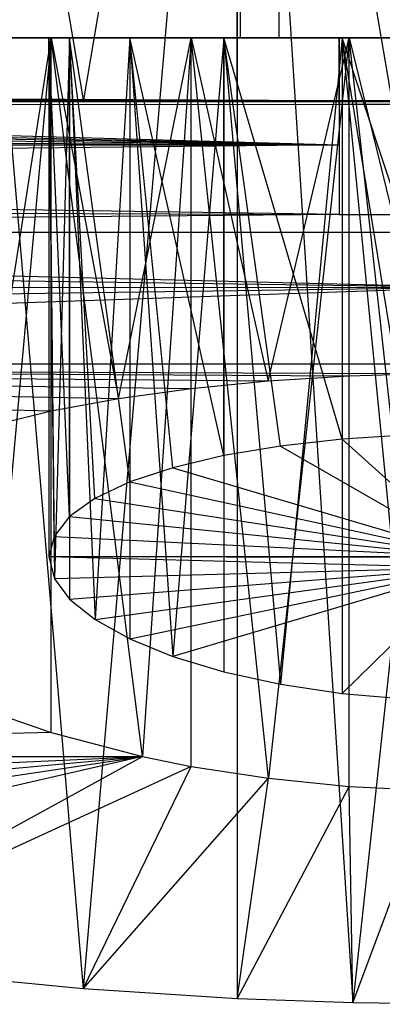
# Model space of a CAD drawing. Extents: x 0.1 to 26.5, y -19.1 to 0.
# Tile 274 of 304: x 15.706 to 15.7923, y -3.44 to -3.2057. Entities that reach past the tile are written whole.
import ezdxf

# ---------------------------------------------------------------- set-up
doc = ezdxf.new("R2010")
doc.units = 0
doc.header["$LTSCALE"] = 2.54
doc.layers.get('0').update_dxf_attribs({"linetype": 'CONTINUOUS'})

# ---------------------------------------------------------------- blocks, each defined once
blk = doc.blocks.new('7777_STL')
at = {"color": 0}
for p, q in [((15.68493, -3.01, 14.98251), (15.72114, -3.43633, 14.99021)), ((15.68493, -3.01, 14.98251), (15.72114, -3.43633, 14.99021)), ((15.72117, -3.22478, 13.94647), (15.68493, -3.01, 13.95417)), ((15.72117, -3.22478, 13.94647), (15.68493, -3.01, 13.95417)), ((15.75774, -3.01, 14.99535), (15.72114, -3.43633, 14.99021)), ((15.75774, -3.01, 14.99535), (15.72114, -3.43633, 14.99021)), ((15.75774, -3.01, 13.94133), (15.72117, -3.22478, 13.94647)), ((15.75774, -3.01, 13.94133), (15.72117, -3.22478, 13.94647)), ((15.75774, -3.01, 14.99535), (15.78532, -3.43967, 14.99753)), ((15.75774, -3.01, 14.99535), (15.78532, -3.43967, 14.99753)), ((15.75774, -3.01, 14.99535), (15.75774, -3.43867, 14.99535)), ((15.75774, -3.01, 14.99535), (15.75774, -3.43867, 14.99535)), ((15.79465, -3.22499, 13.93875), (15.75774, -3.01, 13.94133)), ((15.79465, -3.22499, 13.93875), (15.75774, -3.01, 13.94133)), ((15.75774, -3.22492, 13.94133), (15.75774, -3.01, 13.94133)), ((15.75774, -3.22492, 13.94133), (15.75774, -3.01, 13.94133)), ((15.75853, -3.21, 13.67021), (15.75853, -3.01, 13.67021)), ((15.75853, -3.21, 13.67021), (15.75853, -3.01, 13.67021)), ((15.75853, -3.21, 15.26648), (15.75853, -3.01, 15.26648)), ((15.75853, -3.21, 15.26648), (15.75853, -3.01, 15.26648)), ((15.76771, -3.01, 13.92022), (15.76771, -3.21, 13.92022)), ((15.76771, -3.01, 13.92022), (15.76771, -3.21, 13.92022)), ((15.76771, -3.01, 15.01646), (15.76771, -3.21, 15.01646)), ((15.76771, -3.01, 15.01646), (15.76771, -3.21, 15.01646)), ((15.83162, -3.01, 14.99793), (15.78532, -3.43967, 14.99753)), ((15.83162, -3.01, 14.99793), (15.78532, -3.43967, 14.99753)), ((15.65036, -3.21, 13.68508), (15.75853, -3.21, 13.67021)), ((15.75853, -3.21, 15.26648), (15.65036, -3.21, 15.25161)), ((15.65036, -3.21, 13.68508), (15.75853, -3.21, 13.67021)), ((15.75853, -3.21, 15.26648), (15.65036, -3.21, 15.25161)), ((15.67811, -3.21, 15.00151), (15.76771, -3.21, 15.01646)), ((15.76771, -3.21, 13.92022), (15.67811, -3.21, 13.93517)), ((15.76771, -3.21, 13.92022), (15.67811, -3.21, 13.93517)), ((15.67811, -3.21, 15.00151), (15.76771, -3.21, 15.01646)), ((15.71352, -3.21, 14.84288), (15.68649, -3.21, 14.8141)), ((15.68649, -3.21, 14.62892), (15.71352, -3.21, 14.60014)), ((15.68649, -3.21, 14.62892), (15.71352, -3.21, 14.60014)), ((15.71352, -3.21, 14.84288), (15.68649, -3.21, 14.8141)), ((15.71352, -3.21, 14.84288), (15.69903, -3.37029, 14.82926)), ((15.71352, -3.21, 14.84288), (15.69903, -3.37029, 14.82926)), ((15.69909, -3.30239, 14.61369), (15.71352, -3.21, 14.60014)), ((15.69909, -3.30239, 14.61369), (15.71352, -3.21, 14.60014)), ((15.71791, -3.21, 14.69031), (15.71297, -3.21, 14.72151)), ((15.71297, -3.21, 14.72151), (15.71791, -3.21, 14.75271)), ((15.71297, -3.21, 14.72151), (15.71791, -3.21, 14.75271)), ((15.71297, -3.21, 14.72151), (15.7143, -3.33874, 14.73784)), ((15.71297, -3.21, 14.72151), (15.7143, -3.33874, 14.73784)), ((15.71297, -3.21, 14.72151), (15.71297, -3.33353, 14.72151)), ((15.71791, -3.32395, 14.69031), (15.71297, -3.21, 14.72151)), ((15.71791, -3.21, 14.69031), (15.71297, -3.21, 14.72151)), ((15.71791, -3.32395, 14.69031), (15.71297, -3.21, 14.72151)), ((15.7142, -3.32865, 14.70581), (15.71297, -3.21, 14.72151)), ((15.7142, -3.32865, 14.70581), (15.71297, -3.21, 14.72151)), ((15.71297, -3.21, 14.72151), (15.71297, -3.33353, 14.72151)), ((15.74686, -3.21, 14.86404), (15.71352, -3.21, 14.84288)), ((15.71352, -3.21, 14.60014), (15.74686, -3.21, 14.57898)), ((15.71352, -3.21, 14.60014), (15.72956, -3.29589, 14.58849)), ((15.71352, -3.21, 14.60014), (15.74686, -3.21, 14.57898)), ((15.71352, -3.29886, 14.60014), (15.71352, -3.21, 14.60014)), ((15.71352, -3.29886, 14.60014), (15.71352, -3.21, 14.60014)), ((15.71352, -3.21, 14.60014), (15.72956, -3.29589, 14.58849)), ((15.73523, -3.38107, 14.85796), (15.71352, -3.21, 14.84288)), ((15.74686, -3.21, 14.86404), (15.71352, -3.21, 14.84288)), ((15.73523, -3.38107, 14.85796), (15.71352, -3.21, 14.84288)), ((15.71352, -3.37536, 14.84288), (15.71352, -3.21, 14.84288)), ((15.71352, -3.37536, 14.84288), (15.71352, -3.21, 14.84288)), ((15.71791, -3.21, 14.75271), (15.7143, -3.33874, 14.73784)), ((15.71791, -3.21, 14.75271), (15.7143, -3.33874, 14.73784)), ((15.73225, -3.21, 14.66217), (15.71791, -3.21, 14.69031)), ((15.71791, -3.21, 14.75271), (15.73225, -3.21, 14.78085)), ((15.71791, -3.21, 14.75271), (15.73225, -3.21, 14.78085)), ((15.71791, -3.21, 14.75271), (15.72397, -3.34846, 14.76733)), ((15.71791, -3.21, 14.75271), (15.72397, -3.34846, 14.76733)), ((15.71791, -3.21, 14.75271), (15.71791, -3.34358, 14.75271)), ((15.71791, -3.21, 14.75271), (15.71791, -3.34358, 14.75271)), ((15.73225, -3.21, 14.66217), (15.71791, -3.21, 14.69031)), ((15.73225, -3.31571, 14.66217), (15.71791, -3.21, 14.69031)), ((15.72393, -3.31964, 14.67577), (15.71791, -3.21, 14.69031)), ((15.73225, -3.31571, 14.66217), (15.71791, -3.21, 14.69031)), ((15.72393, -3.31964, 14.67577), (15.71791, -3.21, 14.69031)), ((15.71791, -3.32395, 14.69031), (15.71791, -3.21, 14.69031)), ((15.71791, -3.32395, 14.69031), (15.71791, -3.21, 14.69031)), ((15.73225, -3.21, 14.78085), (15.72397, -3.34846, 14.76733)), ((15.73225, -3.21, 14.78085), (15.72397, -3.34846, 14.76733)), ((15.72956, -3.29589, 14.58849), (15.74686, -3.21, 14.57898)), ((15.72956, -3.29589, 14.58849), (15.74686, -3.21, 14.57898)), ((15.75459, -3.21, 14.63983), (15.73225, -3.21, 14.66217)), ((15.73225, -3.21, 14.78085), (15.75459, -3.21, 14.80319)), ((15.73225, -3.21, 14.78085), (15.75459, -3.21, 14.80319)), ((15.73225, -3.21, 14.78085), (15.7425, -3.35723, 14.79286)), ((15.73225, -3.21, 14.78085), (15.7425, -3.35723, 14.79286)), ((15.73225, -3.21, 14.78085), (15.73225, -3.35306, 14.78085)), ((15.73225, -3.21, 14.78085), (15.73225, -3.35306, 14.78085)), ((15.73225, -3.21, 14.66217), (15.73225, -3.31571, 14.66217)), ((15.75459, -3.30943, 14.63983), (15.73225, -3.21, 14.66217)), ((15.75459, -3.21, 14.63983), (15.73225, -3.21, 14.66217)), ((15.75459, -3.30943, 14.63983), (15.73225, -3.21, 14.66217)), ((15.7425, -3.31231, 14.65016), (15.73225, -3.21, 14.66217)), ((15.7425, -3.31231, 14.65016), (15.73225, -3.21, 14.66217)), ((15.73225, -3.21, 14.66217), (15.73225, -3.31571, 14.66217)), ((15.74686, -3.21, 14.86404), (15.73523, -3.38107, 14.85796)), ((15.74686, -3.21, 14.86404), (15.73523, -3.38107, 14.85796)), ((15.75459, -3.21, 14.80319), (15.7425, -3.35723, 14.79286)), ((15.75459, -3.21, 14.80319), (15.7425, -3.35723, 14.79286)), ((15.78442, -3.21, 14.87624), (15.74686, -3.21, 14.86404)), ((15.74686, -3.21, 14.57898), (15.78442, -3.21, 14.56678)), ((15.74686, -3.21, 14.57898), (15.76518, -3.29174, 14.57172)), ((15.74686, -3.21, 14.57898), (15.78442, -3.21, 14.56678)), ((15.74686, -3.29352, 14.57898), (15.74686, -3.21, 14.57898)), ((15.74686, -3.29352, 14.57898), (15.74686, -3.21, 14.57898)), ((15.74686, -3.21, 14.57898), (15.76518, -3.29174, 14.57172)), ((15.7652, -3.38622, 14.8713), (15.74686, -3.21, 14.86404)), ((15.78442, -3.21, 14.87624), (15.74686, -3.21, 14.86404)), ((15.7652, -3.38622, 14.8713), (15.74686, -3.21, 14.86404)), ((15.74686, -3.38341, 14.86404), (15.74686, -3.21, 14.86404)), ((15.74686, -3.38341, 14.86404), (15.74686, -3.21, 14.86404)), ((15.78273, -3.21, 14.62549), (15.75459, -3.21, 14.63983)), ((15.75459, -3.21, 14.80319), (15.78273, -3.21, 14.81753)), ((15.75459, -3.21, 14.80319), (15.78273, -3.21, 14.81753)), ((15.75459, -3.21, 14.80319), (15.76805, -3.36381, 14.81144)), ((15.75459, -3.21, 14.80319), (15.76805, -3.36381, 14.81144)), ((15.75459, -3.21, 14.80319), (15.75459, -3.36087, 14.80319)), ((15.75459, -3.21, 14.80319), (15.75459, -3.36087, 14.80319)), ((15.78273, -3.21, 14.62549), (15.75459, -3.21, 14.63983)), ((15.78273, -3.30553, 14.62549), (15.75459, -3.21, 14.63983)), ((15.76809, -3.30717, 14.63156), (15.75459, -3.21, 14.63983)), ((15.78273, -3.30553, 14.62549), (15.75459, -3.21, 14.63983)), ((15.76809, -3.30717, 14.63156), (15.75459, -3.21, 14.63983)), ((15.75459, -3.30943, 14.63983), (15.75459, -3.21, 14.63983)), ((15.75459, -3.30943, 14.63983), (15.75459, -3.21, 14.63983)), ((15.75853, -3.21, 13.67021), (15.86772, -3.21, 13.67021)), ((15.86772, -3.21, 15.26648), (15.75853, -3.21, 15.26648)), ((15.75853, -3.21, 13.67021), (15.86772, -3.21, 13.67021)), ((15.86772, -3.21, 15.26648), (15.75853, -3.21, 15.26648)), ((15.76518, -3.29174, 14.57172), (15.78442, -3.21, 14.56678)), ((15.76518, -3.29174, 14.57172), (15.78442, -3.21, 14.56678)), ((15.78442, -3.21, 14.87624), (15.7652, -3.38622, 14.8713)), ((15.78442, -3.21, 14.87624), (15.7652, -3.38622, 14.8713)), ((15.76771, -3.21, 15.01646), (15.85855, -3.21, 15.01646)), ((15.85855, -3.21, 13.92022), (15.76771, -3.21, 13.92022)), ((15.85855, -3.21, 13.92022), (15.76771, -3.21, 13.92022)), ((15.76771, -3.21, 15.01646), (15.85855, -3.21, 15.01646)), ((15.78273, -3.21, 14.81753), (15.76805, -3.36381, 14.81144)), ((15.78273, -3.21, 14.81753), (15.76805, -3.36381, 14.81144)), ((15.78201, -3.21, 14.10262), (15.78201, -3.21, 14.37277)), ((15.78201, -3.21, 14.37277), (15.78201, -3.25209, 14.37277)), ((15.78201, -3.22585, 14.10262), (15.78201, -3.21, 14.10262)), ((15.78201, -3.21, 14.37277), (15.78201, -3.25209, 14.37277)), ((15.78201, -3.21, 14.37277), (15.84586, -3.21, 14.37277)), ((15.84586, -3.21, 14.10262), (15.78201, -3.21, 14.10262)), ((15.78201, -3.22585, 14.10262), (15.78201, -3.21, 14.10262)), ((15.78201, -3.21, 14.37277), (15.84586, -3.21, 14.37277)), ((15.78201, -3.21, 14.10262), (15.78201, -3.21, 14.37277)), ((15.84586, -3.21, 14.10262), (15.78201, -3.21, 14.10262)), ((15.81393, -3.21, 14.62055), (15.78273, -3.21, 14.62549)), ((15.78273, -3.21, 14.81753), (15.81393, -3.21, 14.82247)), ((15.78273, -3.21, 14.81753), (15.81393, -3.21, 14.82247)), ((15.78273, -3.21, 14.81753), (15.79812, -3.36735, 14.82122)), ((15.78273, -3.21, 14.81753), (15.79812, -3.36735, 14.82122)), ((15.78273, -3.21, 14.81753), (15.78273, -3.36601, 14.81753)), ((15.78273, -3.21, 14.81753), (15.78273, -3.36601, 14.81753)), ((15.78273, -3.21, 14.62549), (15.78273, -3.30553, 14.62549)), ((15.81393, -3.3042, 14.62055), (15.78273, -3.21, 14.62549)), ((15.81393, -3.21, 14.62055), (15.78273, -3.21, 14.62549)), ((15.81393, -3.3042, 14.62055), (15.78273, -3.21, 14.62549)), ((15.79817, -3.30453, 14.62178), (15.78273, -3.21, 14.62549)), ((15.79817, -3.30453, 14.62178), (15.78273, -3.21, 14.62549)), ((15.78273, -3.21, 14.62549), (15.78273, -3.30553, 14.62549)), ((15.82382, -3.21, 14.87872), (15.78442, -3.21, 14.87624)), ((15.78442, -3.21, 14.56678), (15.82382, -3.21, 14.5643)), ((15.78442, -3.21, 14.56678), (15.80397, -3.28994, 14.5643)), ((15.78442, -3.21, 14.56678), (15.82382, -3.21, 14.5643)), ((15.78442, -3.29053, 14.56678), (15.78442, -3.21, 14.56678)), ((15.78442, -3.29053, 14.56678), (15.78442, -3.21, 14.56678)), ((15.78442, -3.21, 14.56678), (15.80397, -3.28994, 14.5643)), ((15.80411, -3.38913, 14.87873), (15.78442, -3.21, 14.87624)), ((15.82382, -3.21, 14.87872), (15.78442, -3.21, 14.87624)), ((15.80411, -3.38913, 14.87873), (15.78442, -3.21, 14.87624)), ((15.78442, -3.38816, 14.87624), (15.78442, -3.21, 14.87624)), ((15.78442, -3.38816, 14.87624), (15.78442, -3.21, 14.87624)), ((15.43194, -3.22575, 14.10023), (15.78201, -3.23546, 14.24169)), ((15.43194, -3.22575, 14.10023), (15.78201, -3.23546, 14.24169)), ((15.43194, -3.22575, 14.10023), (15.78201, -3.22585, 14.10262)), ((15.43194, -3.22575, 14.10023), (15.78201, -3.22585, 14.10262)), ((15.80839, -3.22502, 14.07891), (15.44908, -3.22516, 14.08328)), ((15.80839, -3.22502, 14.07891), (15.44908, -3.22516, 14.08328)), ((15.44908, -3.22516, 14.08328), (16.1769, -3.22515, 14.08302)), ((15.44908, -3.22516, 14.08328), (16.1769, -3.22515, 14.08302)), ((15.48688, -3.22435, 14.05077), (15.80839, -3.22502, 14.07891)), ((15.48688, -3.22435, 14.05077), (15.80839, -3.22502, 14.07891)), ((15.51669, -3.22406, 14.0291), (15.80839, -3.22502, 14.07891)), ((15.51669, -3.22406, 14.0291), (15.80839, -3.22502, 14.07891)), ((15.54817, -3.22397, 14.00943), (15.80839, -3.22502, 14.07891)), ((15.54817, -3.22397, 14.00943), (15.80839, -3.22502, 14.07891)), ((15.58094, -3.22403, 13.99201), (15.80839, -3.22502, 14.07891)), ((15.58094, -3.22403, 13.99201), (15.80839, -3.22502, 14.07891)), ((15.61462, -3.22418, 13.97702), (15.80839, -3.22502, 14.07891)), ((15.61462, -3.22418, 13.97702), (15.80839, -3.22502, 14.07891)), ((15.68493, -3.22459, 13.95417), (15.72117, -3.22478, 13.94647)), ((15.68493, -3.22459, 13.95417), (15.72117, -3.22478, 13.94647)), ((15.72117, -3.22478, 13.94647), (15.80839, -3.22502, 14.07891)), ((15.72117, -3.22478, 13.94647), (15.80839, -3.22502, 14.07891)), ((15.72117, -3.22478, 13.94647), (15.75774, -3.22492, 13.94133)), ((15.72117, -3.22478, 13.94647), (15.75774, -3.22492, 13.94133)), ((15.75774, -3.22492, 13.94133), (15.79465, -3.22499, 13.93875)), ((15.80839, -3.22502, 14.07891), (15.75774, -3.22492, 13.94133)), ((15.80839, -3.22502, 14.07891), (15.75774, -3.22492, 13.94133)), ((15.75774, -3.22492, 13.94133), (15.79465, -3.22499, 13.93875)), ((15.78201, -3.22585, 14.10262), (15.78201, -3.23546, 14.24169)), ((15.84586, -3.22585, 14.10262), (15.78201, -3.22585, 14.10262)), ((15.78201, -3.22585, 14.10262), (15.78201, -3.23546, 14.24169)), ((15.84586, -3.22585, 14.10262), (15.78201, -3.22585, 14.10262)), ((15.38442, -3.22862, 14.15687), (15.78201, -3.23546, 14.24169)), ((15.38442, -3.22862, 14.15687), (15.78201, -3.23546, 14.24169)), ((15.40716, -3.22698, 14.12776), (15.78201, -3.23546, 14.24169)), ((15.40716, -3.22698, 14.12776), (15.78201, -3.23546, 14.24169)), ((15.36371, -3.23075, 14.18757), (15.78201, -3.23546, 14.24169)), ((15.36371, -3.23075, 14.18757), (15.78201, -3.23546, 14.24169)), ((15.78201, -3.23546, 14.24169), (15.31517, -3.24039, 14.2871)), ((15.78201, -3.23546, 14.24169), (15.31517, -3.24039, 14.2871)), ((15.33413, -3.23546, 14.24169), (15.78201, -3.23546, 14.24169)), ((15.33413, -3.23546, 14.24169), (15.78201, -3.23546, 14.24169)), ((15.34524, -3.23338, 14.21956), (15.78201, -3.23546, 14.24169)), ((15.34524, -3.23338, 14.21956), (15.78201, -3.23546, 14.24169)), ((15.78201, -3.23546, 14.24169), (15.78201, -3.25209, 14.37277)), ((15.78201, -3.23546, 14.24169), (15.78201, -3.25209, 14.37277)), ((15.78201, -3.25209, 14.37277), (15.3037, -3.24483, 14.32241)), ((15.78201, -3.25209, 14.37277), (15.3037, -3.24483, 14.32241)), ((15.2948, -3.24987, 14.35817), (15.78201, -3.25209, 14.37277)), ((15.2948, -3.24987, 14.35817), (15.78201, -3.25209, 14.37277)), ((15.78201, -3.25209, 14.37277), (15.28776, -3.25633, 14.39907)), ((15.78201, -3.25209, 14.37277), (15.28776, -3.25633, 14.39907)), ((15.78201, -3.25209, 14.37277), (15.84586, -3.25209, 14.37277)), ((15.78201, -3.25209, 14.37277), (15.84586, -3.25209, 14.37277)), ((16.33849, -3.25632, 14.39905), (15.28776, -3.25633, 14.39907)), ((16.33849, -3.25632, 14.39905), (15.28776, -3.25633, 14.39907)), ((15.81282, -3.26942, 14.4708), (15.28776, -3.25633, 14.39907)), ((15.81282, -3.26942, 14.4708), (15.28776, -3.25633, 14.39907)), ((15.81282, -3.26942, 14.4708), (15.28451, -3.26194, 14.43138)), ((15.81282, -3.26942, 14.4708), (15.28451, -3.26194, 14.43138)), ((15.28322, -3.26897, 14.46853), (15.81282, -3.26942, 14.4708)), ((15.28322, -3.26897, 14.46853), (15.81282, -3.26942, 14.4708)), ((15.28451, -3.27653, 14.50531), (15.81282, -3.26942, 14.4708)), ((15.28451, -3.27653, 14.50531), (15.81282, -3.26942, 14.4708)), ((15.81282, -3.26942, 14.4708), (15.2903, -3.28765, 14.5547)), ((15.81282, -3.26942, 14.4708), (15.2903, -3.28765, 14.5547)), ((15.2903, -3.28765, 14.5547), (15.80397, -3.28994, 14.5643)), ((15.78442, -3.29053, 14.56678), (15.2903, -3.28765, 14.5547)), ((15.76518, -3.29174, 14.57172), (15.2903, -3.28765, 14.5547)), ((15.78442, -3.29053, 14.56678), (15.2903, -3.28765, 14.5547)), ((15.76518, -3.29174, 14.57172), (15.2903, -3.28765, 14.5547)), ((15.74686, -3.29352, 14.57898), (15.2903, -3.28765, 14.5547)), ((15.74686, -3.29352, 14.57898), (15.2903, -3.28765, 14.5547)), ((15.72956, -3.29589, 14.58849), (15.2903, -3.28765, 14.5547)), ((15.71352, -3.29886, 14.60014), (15.2903, -3.28765, 14.5547)), ((15.72956, -3.29589, 14.58849), (15.2903, -3.28765, 14.5547)), ((15.71352, -3.29886, 14.60014), (15.2903, -3.28765, 14.5547)), ((16.33595, -3.28766, 14.55476), (15.2903, -3.28765, 14.5547)), ((15.2903, -3.28765, 14.5547), (15.80397, -3.28994, 14.5643)), ((16.33595, -3.28766, 14.55476), (15.2903, -3.28765, 14.5547)), ((15.76518, -3.29174, 14.57172), (15.74686, -3.29352, 14.57898)), ((15.76518, -3.29174, 14.57172), (15.74686, -3.29352, 14.57898)), ((15.78442, -3.29053, 14.56678), (15.76518, -3.29174, 14.57172)), ((15.78442, -3.29053, 14.56678), (15.76518, -3.29174, 14.57172)), ((15.80397, -3.28994, 14.5643), (15.78442, -3.29053, 14.56678)), ((15.80397, -3.28994, 14.5643), (15.78442, -3.29053, 14.56678)), ((15.74686, -3.29352, 14.57898), (15.72956, -3.29589, 14.58849)), ((15.74686, -3.29352, 14.57898), (15.72956, -3.29589, 14.58849)), ((15.72956, -3.29589, 14.58849), (15.71352, -3.29886, 14.60014)), ((15.72956, -3.29589, 14.58849), (15.71352, -3.29886, 14.60014)), ((15.71352, -3.29886, 14.60014), (15.69909, -3.30239, 14.61369)), ((15.71352, -3.29886, 14.60014), (15.69909, -3.30239, 14.61369)), ((15.78273, -3.30553, 14.62549), (15.76809, -3.30717, 14.63156)), ((15.78273, -3.30553, 14.62549), (15.76809, -3.30717, 14.63156)), ((15.79817, -3.30453, 14.62178), (15.78273, -3.30553, 14.62549)), ((15.79817, -3.30453, 14.62178), (15.78273, -3.30553, 14.62549)), ((15.78273, -3.30553, 14.62549), (15.81393, -3.33353, 14.72151)), ((15.78273, -3.30553, 14.62549), (15.81393, -3.33353, 14.72151)), ((15.76809, -3.30717, 14.63156), (15.75459, -3.30943, 14.63983)), ((15.76809, -3.30717, 14.63156), (15.75459, -3.30943, 14.63983)), ((15.76809, -3.30717, 14.63156), (15.81393, -3.33353, 14.72151)), ((15.76809, -3.30717, 14.63156), (15.81393, -3.33353, 14.72151)), ((15.75459, -3.30943, 14.63983), (15.7425, -3.31231, 14.65016)), ((15.75459, -3.30943, 14.63983), (15.7425, -3.31231, 14.65016)), ((15.7425, -3.31231, 14.65016), (15.73225, -3.31571, 14.66217)), ((15.7425, -3.31231, 14.65016), (15.73225, -3.31571, 14.66217)), ((15.7425, -3.31231, 14.65016), (15.81393, -3.33353, 14.72151)), ((15.7425, -3.31231, 14.65016), (15.81393, -3.33353, 14.72151)), ((15.73225, -3.31571, 14.66217), (15.72393, -3.31964, 14.67577)), ((15.73225, -3.31571, 14.66217), (15.72393, -3.31964, 14.67577)), ((15.73225, -3.31571, 14.66217), (15.81393, -3.33353, 14.72151)), ((15.73225, -3.31571, 14.66217), (15.81393, -3.33353, 14.72151)), ((15.72393, -3.31964, 14.67577), (15.71791, -3.32395, 14.69031)), ((15.72393, -3.31964, 14.67577), (15.71791, -3.32395, 14.69031)), ((15.72393, -3.31964, 14.67577), (15.81393, -3.33353, 14.72151)), ((15.72393, -3.31964, 14.67577), (15.81393, -3.33353, 14.72151)), ((15.71791, -3.32395, 14.69031), (15.7142, -3.32865, 14.70581)), ((15.71791, -3.32395, 14.69031), (15.7142, -3.32865, 14.70581)), ((15.71791, -3.32395, 14.69031), (15.81393, -3.33353, 14.72151)), ((15.71791, -3.32395, 14.69031), (15.81393, -3.33353, 14.72151)), ((15.7142, -3.32865, 14.70581), (15.71297, -3.33353, 14.72151)), ((15.7142, -3.32865, 14.70581), (15.71297, -3.33353, 14.72151)), ((15.7142, -3.32865, 14.70581), (15.81393, -3.33353, 14.72151)), ((15.7142, -3.32865, 14.70581), (15.81393, -3.33353, 14.72151)), ((15.71297, -3.33353, 14.72151), (15.7143, -3.33874, 14.73784)), ((15.81393, -3.33353, 14.72151), (15.71297, -3.33353, 14.72151)), ((15.91489, -3.33385, 14.72252), (15.71297, -3.33353, 14.72151)), ((15.81327, -3.33611, 14.72967), (15.71297, -3.33353, 14.72151)), ((15.81327, -3.33611, 14.72967), (15.71297, -3.33353, 14.72151)), ((15.71297, -3.33353, 14.72151), (15.7143, -3.33874, 14.73784)), ((15.81327, -3.33611, 14.72967), (15.7143, -3.33874, 14.73784)), ((15.81327, -3.33611, 14.72967), (15.7143, -3.33874, 14.73784)), ((15.71791, -3.34358, 14.75271), (15.81327, -3.33611, 14.72967)), ((15.71791, -3.34358, 14.75271), (15.81327, -3.33611, 14.72967)), ((15.72397, -3.34846, 14.76733), (15.81327, -3.33611, 14.72967)), ((15.72397, -3.34846, 14.76733), (15.81327, -3.33611, 14.72967)), ((15.73225, -3.35306, 14.78085), (15.81327, -3.33611, 14.72967)), ((15.73225, -3.35306, 14.78085), (15.81327, -3.33611, 14.72967)), ((15.81327, -3.33611, 14.72967), (15.7425, -3.35723, 14.79286)), ((15.81327, -3.33611, 14.72967), (15.7425, -3.35723, 14.79286)), ((15.81327, -3.33611, 14.72967), (15.78273, -3.36601, 14.81753)), ((15.81327, -3.33611, 14.72967), (15.78273, -3.36601, 14.81753)), ((15.7143, -3.33874, 14.73784), (15.71791, -3.34358, 14.75271)), ((15.7143, -3.33874, 14.73784), (15.71791, -3.34358, 14.75271)), ((15.71791, -3.34358, 14.75271), (15.72397, -3.34846, 14.76733)), ((15.71791, -3.34358, 14.75271), (15.72397, -3.34846, 14.76733)), ((15.72397, -3.34846, 14.76733), (15.73225, -3.35306, 14.78085)), ((15.72397, -3.34846, 14.76733), (15.73225, -3.35306, 14.78085)), ((15.73225, -3.35306, 14.78085), (15.7425, -3.35723, 14.79286)), ((15.73225, -3.35306, 14.78085), (15.7425, -3.35723, 14.79286)), ((15.7425, -3.35723, 14.79286), (15.75459, -3.36087, 14.80319)), ((15.7425, -3.35723, 14.79286), (15.75459, -3.36087, 14.80319)), ((15.75459, -3.36087, 14.80319), (15.76805, -3.36381, 14.81144)), ((15.75459, -3.36087, 14.80319), (15.76805, -3.36381, 14.81144)), ((15.76805, -3.36381, 14.81144), (15.78273, -3.36601, 14.81753)), ((15.76805, -3.36381, 14.81144), (15.78273, -3.36601, 14.81753)), ((15.78273, -3.36601, 14.81753), (15.79812, -3.36735, 14.82122)), ((15.78273, -3.36601, 14.81753), (15.79812, -3.36735, 14.82122)), ((15.69903, -3.37029, 14.82926), (15.71352, -3.37536, 14.84288)), ((15.69903, -3.37029, 14.82926), (15.71352, -3.37536, 14.84288)), ((15.71352, -3.37536, 14.84288), (15.45396, -3.38107, 14.85796)), ((15.71352, -3.37536, 14.84288), (15.45396, -3.38107, 14.85796)), ((15.71352, -3.37536, 14.84288), (15.73523, -3.38107, 14.85796)), ((15.71352, -3.37536, 14.84288), (15.73523, -3.38107, 14.85796)), ((15.45396, -3.38107, 14.85796), (15.73523, -3.38107, 14.85796)), ((15.45396, -3.38107, 14.85796), (15.73523, -3.38107, 14.85796)), ((15.48688, -3.39198, 14.88592), (15.73523, -3.38107, 14.85796)), ((15.48688, -3.39198, 14.88592), (15.73523, -3.38107, 14.85796)), ((15.51679, -3.40074, 14.90765), (15.73523, -3.38107, 14.85796)), ((15.51679, -3.40074, 14.90765), (15.73523, -3.38107, 14.85796)), ((15.54817, -3.40886, 14.92726), (15.73523, -3.38107, 14.85796)), ((15.54817, -3.40886, 14.92726), (15.73523, -3.38107, 14.85796)), ((15.73523, -3.38107, 14.85796), (15.58079, -3.41621, 14.94461)), ((15.73523, -3.38107, 14.85796), (15.58079, -3.41621, 14.94461)), ((15.64916, -3.42827, 14.97225), (15.73523, -3.38107, 14.85796)), ((15.64916, -3.42827, 14.97225), (15.73523, -3.38107, 14.85796)), ((15.73523, -3.38107, 14.85796), (15.74686, -3.38341, 14.86404)), ((15.73523, -3.38107, 14.85796), (15.74686, -3.38341, 14.86404)), ((15.74686, -3.38341, 14.86404), (15.64916, -3.42827, 14.97225)), ((15.74686, -3.38341, 14.86404), (15.64916, -3.42827, 14.97225)), ((15.72114, -3.43633, 14.99021), (15.74686, -3.38341, 14.86404)), ((15.72114, -3.43633, 14.99021), (15.74686, -3.38341, 14.86404)), ((15.74686, -3.38341, 14.86404), (15.7652, -3.38622, 14.8713)), ((15.74686, -3.38341, 14.86404), (15.7652, -3.38622, 14.8713)), ((15.72114, -3.43633, 14.99021), (15.7652, -3.38622, 14.8713)), ((15.72114, -3.43633, 14.99021), (15.7652, -3.38622, 14.8713)), ((15.75774, -3.43867, 14.99535), (15.7652, -3.38622, 14.8713)), ((15.75774, -3.43867, 14.99535), (15.7652, -3.38622, 14.8713)), ((15.7652, -3.38622, 14.8713), (15.78442, -3.38816, 14.87624)), ((15.7652, -3.38622, 14.8713), (15.78442, -3.38816, 14.87624)), ((15.75774, -3.43867, 14.99535), (15.78442, -3.38816, 14.87624)), ((15.75774, -3.43867, 14.99535), (15.78442, -3.38816, 14.87624)), ((15.78532, -3.43967, 14.99753), (15.78442, -3.38816, 14.87624)), ((15.78442, -3.38816, 14.87624), (15.80411, -3.38913, 14.87873)), ((15.78532, -3.43967, 14.99753), (15.78442, -3.38816, 14.87624)), ((15.78442, -3.38816, 14.87624), (15.80411, -3.38913, 14.87873)), ((15.78532, -3.43967, 14.99753), (15.80411, -3.38913, 14.87873)), ((15.78532, -3.43967, 14.99753), (15.80411, -3.38913, 14.87873)), ((15.72114, -3.43633, 14.99021), (15.68493, -3.43286, 14.98251)), ((15.72114, -3.43633, 14.99021), (15.68493, -3.43286, 14.98251)), ((15.75774, -3.43867, 14.99535), (15.72114, -3.43633, 14.99021)), ((15.75774, -3.43867, 14.99535), (15.72114, -3.43633, 14.99021)), ((15.78532, -3.43967, 14.99753), (15.75774, -3.43867, 14.99535)), ((15.78532, -3.43967, 14.99753), (15.75774, -3.43867, 14.99535)), ((15.81313, -3.44, 14.99825), (15.78532, -3.43967, 14.99753)), ((15.81313, -3.44, 14.99825), (15.78532, -3.43967, 14.99753))]:
    blk.add_line(p, q, dxfattribs=at)
blk = doc.blocks.new('GROUP_2')
at = {"color": 0}
blk.add_blockref('7777_STL', (-0.13159, 19.10373, -0.15965), dxfattribs=at)

msp = doc.modelspace()

# ---------------------------------------------------------------- block references
at = {"color": 0}
msp.add_blockref('GROUP_2', (0.13159, -19.10373, 0.15965), dxfattribs=at)

doc.saveas('drawing.dxf')
